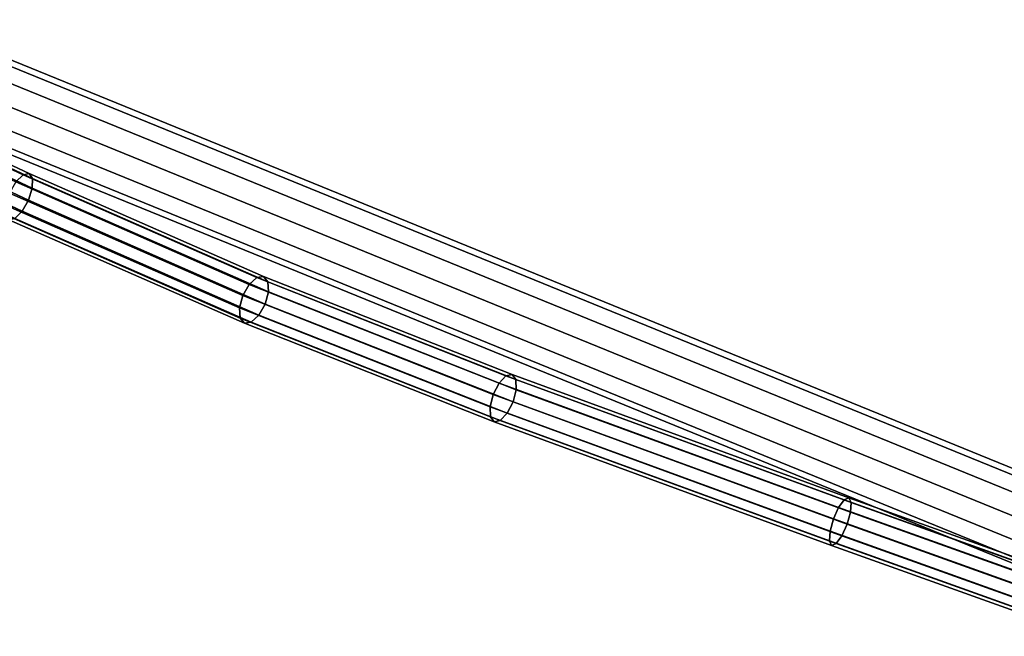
# Model space of a CAD drawing. Extents: x -43.1 to 43.1, y -41.3 to 41.3.
# Tile 445 of 656: x 13.9 to 20, y -9 to -5.2. Entities that reach past the tile are written whole.
import ezdxf

# ---------------------------------------------------------------- set-up
doc = ezdxf.new("R2010")
doc.units = 0
doc.layers.add('CABLE.1', color=18, linetype='CONTINUOUS')
doc.layers.add('METAL_BASE', color=254, linetype='CONTINUOUS')

msp = doc.modelspace()

# ---------------------------------------------------------------- linework, layer by layer
at = {"layer": 'CABLE.1'}
for points in [[(12.1929, -5.268, 17.3172), (12.1655, -5.2808, 17.2424), (13.9692, -6.127, 16.5416), (14.0069, -6.119, 16.6124)], [(12.2028, -5.293, 17.3933), (12.1929, -5.268, 17.3172), (14.0069, -6.119, 16.6124), (14.0278, -6.1491, 16.6842)], [(12.1655, -5.2808, 17.2424), (12.128, -5.3279, 17.1889), (13.9248, -6.1708, 16.4908), (13.9692, -6.127, 16.5416)], [(12.1926, -5.349, 17.4502), (12.2028, -5.293, 17.3933), (14.0278, -6.1491, 16.6842), (14.0263, -6.2092, 16.7378)], [(12.165, -5.4211, 17.4728), (12.1926, -5.349, 17.4502), (14.0263, -6.2092, 16.7378), (14.0028, -6.2832, 16.7588)], [(12.1274, -5.4899, 17.455), (12.165, -5.4211, 17.4728), (14.0028, -6.2832, 16.7588), (13.9636, -6.3512, 16.7417)], [(12.0899, -5.5371, 17.4015), (12.1274, -5.4899, 17.455), (13.9636, -6.3512, 16.7417), (13.9192, -6.3951, 16.6909)], [(14.0069, -6.119, 16.6124), (13.9692, -6.127, 16.5416), (15.4078, -6.7591, 15.7086), (15.4498, -6.753, 15.7768)], [(14.0278, -6.1491, 16.6842), (14.0069, -6.119, 16.6124), (15.4498, -6.753, 15.7768), (15.4761, -6.7854, 15.8455)], [(13.9248, -6.1708, 16.4908), (13.8856, -6.2389, 16.4736), (15.3226, -6.8704, 15.6416), (15.3612, -6.802, 15.6591)], [(13.9692, -6.127, 16.5416), (13.9248, -6.1708, 16.4908), (15.3612, -6.802, 15.6591), (15.4078, -6.7591, 15.7086)], [(14.0263, -6.2092, 16.7378), (14.0278, -6.1491, 16.6842), (15.4761, -6.7854, 15.8455), (15.4795, -6.8476, 15.8963)], [(13.8856, -6.2389, 16.4736), (13.8621, -6.3129, 16.4947), (15.3023, -6.9458, 15.6608), (15.3226, -6.8704, 15.6416)], [(14.0028, -6.2832, 16.7588), (14.0263, -6.2092, 16.7378), (15.4795, -6.8476, 15.8963), (15.4593, -6.923, 15.9155)], [(13.9636, -6.3512, 16.7417), (14.0028, -6.2832, 16.7588), (15.4593, -6.923, 15.9155), (15.4207, -6.9914, 15.8981)], [(13.8621, -6.3129, 16.4947), (13.8606, -6.373, 16.5483), (15.3058, -7.008, 15.7116), (15.3023, -6.9458, 15.6608)], [(13.9192, -6.3951, 16.6909), (13.9636, -6.3512, 16.7417), (15.4207, -6.9914, 15.8981), (15.3741, -7.0343, 15.8486)], [(13.8606, -6.373, 16.5483), (13.8815, -6.4031, 16.6201), (15.332, -7.0404, 15.7803), (15.3058, -7.008, 15.7116)], [(13.8815, -6.4031, 16.6201), (13.9192, -6.3951, 16.6909), (15.3741, -7.0343, 15.8486), (15.332, -7.0404, 15.7803)], [(15.4078, -6.7591, 15.7086), (15.3612, -6.802, 15.6591), (16.8987, -7.4088, 14.7692), (16.9412, -7.3642, 14.8211)], [(15.4498, -6.753, 15.7768), (15.4078, -6.7591, 15.7086), (16.9412, -7.3642, 14.8211), (16.979, -7.3563, 14.8918)], [(15.4761, -6.7854, 15.8455), (15.4498, -6.753, 15.7768), (16.979, -7.3563, 14.8918), (17.002, -7.3874, 14.9624)], [(15.4795, -6.8476, 15.8963), (15.4761, -6.7854, 15.8455), (17.002, -7.3874, 14.9624), (17.004, -7.449, 15.0141)], [(15.3612, -6.802, 15.6591), (15.3226, -6.8704, 15.6416), (16.863, -7.4782, 14.7502), (16.8987, -7.4088, 14.7692)], [(15.3226, -6.8704, 15.6416), (15.3023, -6.9458, 15.6608), (16.8435, -7.5539, 14.769), (16.863, -7.4782, 14.7502)], [(15.4593, -6.923, 15.9155), (15.4795, -6.8476, 15.8963), (17.004, -7.449, 15.0141), (16.9845, -7.5247, 15.0329)], [(15.3023, -6.9458, 15.6608), (15.3058, -7.008, 15.7116), (16.8455, -7.6156, 14.8206), (16.8435, -7.5539, 14.769)], [(15.4207, -6.9914, 15.8981), (15.4593, -6.923, 15.9155), (16.9845, -7.5247, 15.0329), (16.9487, -7.5942, 15.0138)], [(15.3058, -7.008, 15.7116), (15.332, -7.0404, 15.7803), (16.8685, -7.6466, 14.8913), (16.8455, -7.6156, 14.8206)], [(15.3741, -7.0343, 15.8486), (15.4207, -6.9914, 15.8981), (16.9487, -7.5942, 15.0138), (16.9063, -7.6388, 14.962)], [(15.332, -7.0404, 15.7803), (15.3741, -7.0343, 15.8486), (16.9063, -7.6388, 14.962), (16.8685, -7.6466, 14.8913)], [(16.9412, -7.3642, 14.8211), (16.8987, -7.4088, 14.7692), (18.9883, -8.1738, 13.9091), (19.0232, -8.1264, 13.964)], [(16.979, -7.3563, 14.8918), (16.9412, -7.3642, 14.8211), (19.0232, -8.1264, 13.964), (19.0515, -8.1151, 14.0386)], [(17.002, -7.3874, 14.9624), (16.979, -7.3563, 14.8918), (19.0515, -8.1151, 14.0386), (19.0655, -8.1428, 14.113)], [(17.004, -7.449, 15.0141), (17.002, -7.3874, 14.9624), (19.0655, -8.1428, 14.113), (19.0616, -8.2023, 14.1671)], [(16.8987, -7.4088, 14.7692), (16.863, -7.4782, 14.7502), (18.956, -8.2445, 13.8886), (18.9883, -8.1738, 13.9091)], [(16.9845, -7.5247, 15.0329), (17.004, -7.449, 15.0141), (19.0616, -8.2023, 14.1671), (19.0407, -8.2774, 14.1865)], [(16.863, -7.4782, 14.7502), (16.8435, -7.5539, 14.769), (18.9351, -8.3197, 13.9081), (18.956, -8.2445, 13.8886)], [(16.8435, -7.5539, 14.769), (16.8455, -7.6156, 14.8206), (18.9312, -8.3791, 13.9622), (18.9351, -8.3197, 13.9081)], [(16.9487, -7.5942, 15.0138), (16.9845, -7.5247, 15.0329), (19.0407, -8.2774, 14.1865), (19.0084, -8.3482, 14.1661)], [(16.8455, -7.6156, 14.8206), (16.8685, -7.6466, 14.8913), (18.9452, -8.4069, 14.0365), (18.9312, -8.3791, 13.9622)], [(16.9063, -7.6388, 14.962), (16.9487, -7.5942, 15.0138), (19.0084, -8.3482, 14.1661), (18.9735, -8.3956, 14.1112)], [(16.8685, -7.6466, 14.8913), (16.9063, -7.6388, 14.962), (18.9735, -8.3956, 14.1112), (18.9452, -8.4069, 14.0365)], [(19.0515, -8.1151, 14.0386), (19.0232, -8.1264, 13.964), (22.1027, -9.2288, 13.224), (22.1231, -9.2147, 13.3005)], [(19.0655, -8.1428, 14.113), (19.0515, -8.1151, 14.0386), (22.1231, -9.2147, 13.3005), (22.1295, -9.2397, 13.3766)], [(18.9883, -8.1738, 13.9091), (18.956, -8.2445, 13.8886), (22.0438, -9.3499, 13.1466), (22.0736, -9.2783, 13.1676)], [(19.0232, -8.1264, 13.964), (18.9883, -8.1738, 13.9091), (22.0736, -9.2783, 13.1676), (22.1027, -9.2288, 13.224)], [(19.0616, -8.2023, 14.1671), (19.0655, -8.1428, 14.113), (22.1295, -9.2397, 13.3766), (22.1201, -9.2972, 13.4321)], [(19.0407, -8.2774, 14.1865), (19.0616, -8.2023, 14.1671), (22.1201, -9.2972, 13.4321), (22.0974, -9.3717, 13.4519)], [(18.956, -8.2445, 13.8886), (18.9351, -8.3197, 13.9081), (22.0211, -9.4244, 13.1664), (22.0438, -9.3499, 13.1466)], [(19.0084, -8.3482, 14.1661), (19.0407, -8.2774, 14.1865), (22.0974, -9.3717, 13.4519), (22.0676, -9.4433, 13.4309)], [(18.9351, -8.3197, 13.9081), (18.9312, -8.3791, 13.9622), (22.0117, -9.4819, 13.2219), (22.0211, -9.4244, 13.1664)], [(18.9735, -8.3956, 14.1112), (19.0084, -8.3482, 14.1661), (22.0676, -9.4433, 13.4309), (22.0385, -9.4928, 13.3746)], [(18.9312, -8.3791, 13.9622), (18.9452, -8.4069, 14.0365), (22.0181, -9.507, 13.2981), (22.0117, -9.4819, 13.2219)], [(18.9452, -8.4069, 14.0365), (18.9735, -8.3956, 14.1112), (22.0385, -9.4928, 13.3746), (22.0181, -9.507, 13.2981)]]:
    msp.add_3dface(points, dxfattribs=at)
at = {"layer": 'METAL_BASE'}
for points in [[(41.249, -7.3977, 30.241), (41.231, -7.4949, 30.3399), (1.619, -0.1533, 30.3399), (1.637, -0.0561, 30.241)], [(41.231, -7.4949, 29.872), (41.249, -7.3977, 29.9709), (1.637, -0.0561, 29.9709), (1.619, -0.1533, 29.872)], [(41.2556, -7.3621, 30.106), (41.249, -7.3977, 30.241), (1.637, -0.0561, 30.241), (1.6436, -0.0205, 30.106)], [(41.249, -7.3977, 29.9709), (41.2556, -7.3621, 30.106), (1.6436, -0.0205, 30.106), (1.637, -0.0561, 29.9709)], [(41.231, -7.4949, 30.3399), (41.2064, -7.6277, 30.3761), (1.5943, -0.2861, 30.3761), (1.619, -0.1533, 30.3399)], [(41.2064, -7.6277, 29.8358), (41.231, -7.4949, 29.872), (1.619, -0.1533, 29.872), (1.5943, -0.2861, 29.8358)], [(41.2064, -7.6277, 30.3761), (41.1818, -7.7605, 30.3399), (1.5697, -0.4189, 30.3399), (1.5943, -0.2861, 30.3761)], [(41.1818, -7.7605, 29.872), (41.2064, -7.6277, 29.8358), (1.5943, -0.2861, 29.8358), (1.5697, -0.4189, 29.872)], [(41.1818, -7.7605, 30.3399), (41.1638, -7.8577, 30.241), (1.5517, -0.5161, 30.241), (1.5697, -0.4189, 30.3399)], [(41.1638, -7.8577, 29.9709), (41.1818, -7.7605, 29.872), (1.5697, -0.4189, 29.872), (1.5517, -0.5161, 29.9709)], [(30.5036, -12.1924, 20.312), (30.4899, -12.2259, 20.447), (1.5684, -0.4328, 20.447), (1.582, -0.3993, 20.312)], [(30.4899, -12.2259, 20.1769), (30.5036, -12.1924, 20.312), (1.582, -0.3993, 20.312), (1.5684, -0.4328, 20.1769)], [(30.4899, -12.2259, 20.447), (30.4526, -12.3174, 20.5459), (1.531, -0.5244, 20.5459), (1.5684, -0.4328, 20.447)], [(30.4526, -12.3174, 20.0781), (30.4899, -12.2259, 20.1769), (1.5684, -0.4328, 20.1769), (1.531, -0.5244, 20.0781)], [(30.4526, -12.3174, 20.5459), (30.4016, -12.4425, 20.5821), (1.48, -0.6494, 20.5821), (1.531, -0.5244, 20.5459)], [(30.4016, -12.4425, 20.0419), (30.4526, -12.3174, 20.0781), (1.531, -0.5244, 20.0781), (1.48, -0.6494, 20.0419)], [(41.1638, -7.8577, 30.241), (41.1572, -7.8933, 30.106), (1.5451, -0.5516, 30.106), (1.5517, -0.5161, 30.241)], [(41.1572, -7.8933, 30.106), (41.1638, -7.8577, 29.9709), (1.5517, -0.5161, 29.9709), (1.5451, -0.5516, 30.106)], [(30.4016, -12.4425, 20.5821), (30.3506, -12.5675, 20.5459), (1.4291, -0.7745, 20.5459), (1.48, -0.6494, 20.5821)], [(30.3506, -12.5675, 20.0781), (30.4016, -12.4425, 20.0419), (1.48, -0.6494, 20.0419), (1.4291, -0.7745, 20.0781)], [(30.3506, -12.5675, 20.5459), (30.3133, -12.6591, 20.447), (1.3917, -0.866, 20.447), (1.4291, -0.7745, 20.5459)], [(30.3133, -12.6591, 20.1769), (30.3506, -12.5675, 20.0781), (1.4291, -0.7745, 20.0781), (1.3917, -0.866, 20.1769)], [(14.8224, -9.96, 11.6531), (14.7671, -10.042, 11.7519), (1.312, -0.9664, 11.7519), (1.3672, -0.8844, 11.6531)], [(14.7671, -10.042, 11.2841), (14.8224, -9.96, 11.3829), (1.3672, -0.8844, 11.3829), (1.312, -0.9664, 11.2841)], [(14.8427, -9.93, 11.518), (14.8224, -9.96, 11.6531), (1.3672, -0.8844, 11.6531), (1.3875, -0.8544, 11.518)], [(14.8224, -9.96, 11.3829), (14.8427, -9.93, 11.518), (1.3875, -0.8544, 11.518), (1.3672, -0.8844, 11.3829)], [(30.3133, -12.6591, 20.447), (30.2996, -12.6926, 20.312), (1.3781, -0.8995, 20.312), (1.3917, -0.866, 20.447)], [(30.2996, -12.6926, 20.312), (30.3133, -12.6591, 20.1769), (1.3917, -0.866, 20.1769), (1.3781, -0.8995, 20.312)], [(14.7671, -10.042, 11.7519), (14.6916, -10.154, 11.7881), (1.2364, -1.0783, 11.7881), (1.312, -0.9664, 11.7519)], [(14.6916, -10.154, 11.2479), (14.7671, -10.042, 11.2841), (1.312, -0.9664, 11.2841), (1.2364, -1.0783, 11.2479)], [(14.6916, -10.154, 11.7881), (14.6161, -10.2659, 11.7519), (1.1609, -1.1903, 11.7519), (1.2364, -1.0783, 11.7881)], [(14.6161, -10.2659, 11.2841), (14.6916, -10.154, 11.2479), (1.2364, -1.0783, 11.2479), (1.1609, -1.1903, 11.2841)], [(14.6161, -10.2659, 11.7519), (14.5608, -10.3479, 11.6531), (1.1056, -1.2723, 11.6531), (1.1609, -1.1903, 11.7519)], [(14.5608, -10.3479, 11.3829), (14.6161, -10.2659, 11.2841), (1.1609, -1.1903, 11.2841), (1.1056, -1.2723, 11.3829)], [(17.7227, -27.6588, 39.447), (17.6391, -27.7117, 39.5459), (0.9419, -1.316, 39.5459), (1.0255, -1.2631, 39.447)], [(17.6391, -27.7117, 39.0781), (17.7227, -27.6588, 39.1769), (1.0255, -1.2631, 39.1769), (0.9419, -1.316, 39.0781)], [(17.7533, -27.6395, 39.312), (17.7227, -27.6588, 39.447), (1.0255, -1.2631, 39.447), (1.0561, -1.2438, 39.312)], [(17.7227, -27.6588, 39.1769), (17.7533, -27.6395, 39.312), (1.0561, -1.2438, 39.312), (1.0255, -1.2631, 39.1769)], [(14.5608, -10.3479, 11.6531), (14.5406, -10.3779, 11.518), (1.0854, -1.3023, 11.518), (1.1056, -1.2723, 11.6531)], [(14.5406, -10.3779, 11.518), (14.5608, -10.3479, 11.3829), (1.1056, -1.2723, 11.3829), (1.0854, -1.3023, 11.518)], [(17.6391, -27.7117, 39.5459), (17.525, -27.7839, 39.5821), (0.8278, -1.3882, 39.5821), (0.9419, -1.316, 39.5459)], [(17.525, -27.7839, 39.0419), (17.6391, -27.7117, 39.0781), (0.9419, -1.316, 39.0781), (0.8278, -1.3882, 39.0419)], [(17.525, -27.7839, 39.5821), (17.4109, -27.8561, 39.5459), (0.7137, -1.4604, 39.5459), (0.8278, -1.3882, 39.5821)], [(17.4109, -27.8561, 39.0781), (17.525, -27.7839, 39.0419), (0.8278, -1.3882, 39.0419), (0.7137, -1.4604, 39.0781)], [(14.2179, -39.4216, 30.241), (14.1247, -39.4546, 30.3399), (0.6767, -1.4787, 30.3399), (0.7699, -1.4457, 30.241)], [(14.1247, -39.4546, 29.872), (14.2179, -39.4216, 29.9709), (0.7699, -1.4457, 29.9709), (0.6767, -1.4787, 29.872)], [(14.252, -39.4095, 30.106), (14.2179, -39.4216, 30.241), (0.7699, -1.4457, 30.241), (0.8041, -1.4336, 30.106)], [(14.2179, -39.4216, 29.9709), (14.252, -39.4095, 30.106), (0.8041, -1.4336, 30.106), (0.7699, -1.4457, 29.9709)], [(14.1247, -39.4546, 30.3399), (13.9974, -39.4997, 30.3761), (0.5494, -1.5238, 30.3761), (0.6767, -1.4787, 30.3399)], [(13.9974, -39.4997, 29.8358), (14.1247, -39.4546, 29.872), (0.6767, -1.4787, 29.872), (0.5494, -1.5238, 29.8358)], [(17.3273, -27.909, 39.447), (17.2967, -27.9283, 39.312), (0.5995, -1.5326, 39.312), (0.6301, -1.5132, 39.447)], [(17.2967, -27.9283, 39.312), (17.3273, -27.909, 39.1769), (0.6301, -1.5132, 39.1769), (0.5995, -1.5326, 39.312)], [(17.4109, -27.8561, 39.5459), (17.3273, -27.909, 39.447), (0.6301, -1.5132, 39.447), (0.7137, -1.4604, 39.5459)], [(17.3273, -27.909, 39.1769), (17.4109, -27.8561, 39.0781), (0.7137, -1.4604, 39.0781), (0.6301, -1.5132, 39.1769)], [(13.9974, -39.4997, 30.3761), (13.8701, -39.5447, 30.3399), (0.4221, -1.5689, 30.3399), (0.5494, -1.5238, 30.3761)], [(13.8701, -39.5447, 29.872), (13.9974, -39.4997, 29.8358), (0.5494, -1.5238, 29.8358), (0.4221, -1.5689, 29.872)]]:
    msp.add_3dface(points, dxfattribs=at)

doc.saveas('drawing.dxf')
